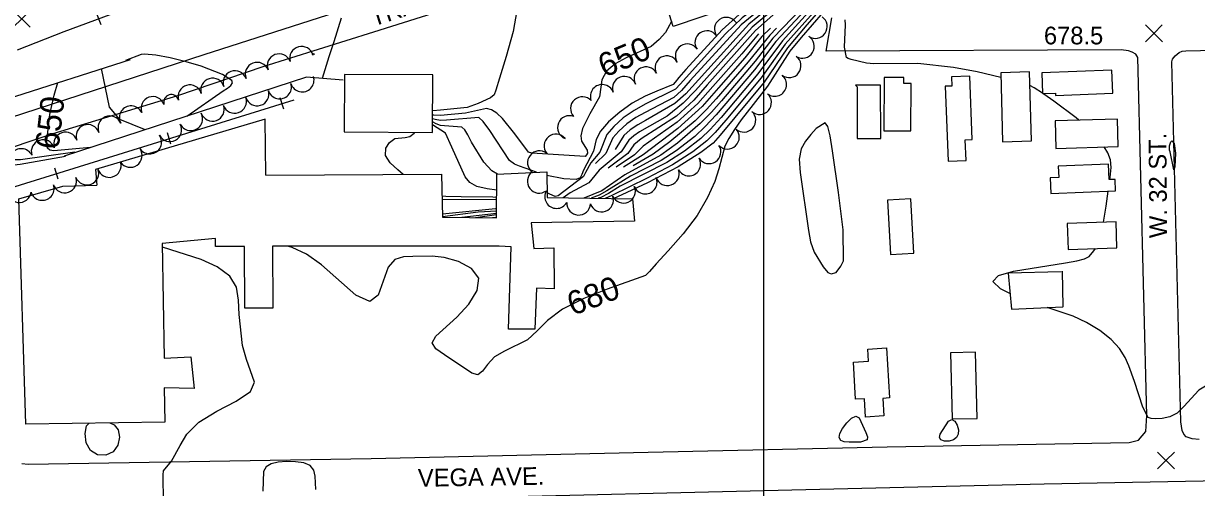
# Model space of a CAD drawing. Extents: x 79600 to 91800, y 75600 to 84400.
# Drawn here: x 82374 to 83366, y 80319 to 80712 of the extents above; entities that cross this region are included whole.
import ezdxf

# ---------------------------------------------------------------- set-up
doc = ezdxf.new("R2010")
doc.units = 0
for name, color, linetype in [('084-085$0$BLDG', 7, 'Continuous'), ('084-085$0$GRID', 7, 'Continuous'), ('084-085$0$INDEX', 7, 'Continuous'), ('084-085$0$INDXLBL', 7, 'Continuous'), ('084-085$0$INTER', 7, 'Continuous'), ('084-085$0$ROAD', 7, 'Continuous'), ('084-085$0$ROAD-NAME', 7, 'Continuous'), ('084-085$0$RR', 7, 'Continuous'), ('084-085$0$SPOTMARK', 7, 'Continuous'), ('084-085$0$SPOTS', 7, 'Continuous'), ('084-085$0$TREES', 7, 'Continuous'), ('084-085$0$WALL', 7, 'Continuous')]:
    doc.layers.add(name, color=color, linetype=linetype)

# ---------------------------------------------------------------- blocks, each defined once
blk = doc.blocks.new('084-085$0$RRTICK100')
blk.add_line((0, -5), (0, 5))
blk = doc.blocks.new('084-085$0$SPOTX')
at = {"layer": '084-085$0$SPOTMARK'}
for p, q in [((-0.37, 0.358), (0.351, -0.358)), ((-0.012, 0), (-0.37, -0.358)), ((-0.012, 0), (0.347, 0.358))]:
    blk.add_line(p, q, dxfattribs=at)

msp = doc.modelspace()

# ---------------------------------------------------------------- linework, layer by layer
at = {"layer": '084-085$0$BLDG'}
for points in [[(82906.42, 80763.3), (83028.69, 80801.38), (83046.42, 80750.97), (82923.55, 80709.14)], [(82720.12, 80668.13), (82645.42, 80668.59), (82645.12, 80619.85), (82719.83, 80619.4)], [(83124.55, 80620.71), (83124.85, 80660.85), (83118.71, 80660.89), (83118.75, 80665.79), (83102.16, 80665.92), (83101.82, 80620.88)], [(83171.41, 80595.57), (83170.77, 80613.15), (83176.6, 80613.36), (83174.66, 80666.97), (83159.02, 80666.4), (83159.3, 80658.71), (83153.82, 80658.51), (83156.12, 80595.02)], [(83226.72, 80612.2), (83225.11, 80670.65), (83200.7, 80669.97), (83202.32, 80611.53)], [(83236.23, 80652.26), (83247.09, 80652.67), (83247.17, 80650.72), (83295.59, 80652.56), (83294.85, 80672.16), (83235.56, 80669.9)], [(83077.67, 80659.39), (83079.19, 80657.89), (83079.32, 80614.23), (83099.22, 80614.29), (83099.09, 80659.45)], [(83247.49, 80605.94), (83300.25, 80607.51), (83299.55, 80630.66), (83246.79, 80629.09)], [(83249.84, 80581.28), (83242.56, 80580.99), (83243.09, 80567.83), (83297.89, 80570.01), (83297.5, 80579.66), (83292.6, 80579.47), (83292.08, 80592.54), (83249.46, 80590.84)], [(83104.94, 80562.06), (83107.57, 80515.95), (83127.17, 80517.07), (83124.54, 80563.18)], [(83257.88, 80520.18), (83299.14, 80521.68), (83298.34, 80543.75), (83257.07, 80542.24)], [(83077.89, 80393.46), (83076.05, 80424.86), (83088.89, 80425.61), (83088.29, 80435.97), (83103.99, 80436.89), (83106.46, 80394.52), (83100.99, 80394.2), (83101.86, 80379.28), (83086.24, 80378.36), (83085.33, 80393.9)], [(83158.35, 80432.85), (83159.64, 80376.8), (83180.79, 80377.29), (83179.5, 80433.34)]]:
    msp.add_lwpolyline(points, close=True, dxfattribs=at)
for points in [[(82578.8, 80583.29), (82578.19, 80630.7), (82434.44, 80587.96), (82435.62, 80574.78)], [(82578.8, 80583.29), (82727.35, 80583.99), (82728.2, 80547.61), (82774.07, 80546.97), (82774.15, 80584.13), (82816.43, 80586.11), (82816.72, 80564.34), (82889.18, 80563.24), (82890.7, 80544.29), (82803.33, 80542.96), (82805.49, 80521.2), (82822.43, 80521.78), (82822.81, 80486.95), (82807.72, 80487.48), (82806.39, 80452.8), (82784, 80452.81), (82786.35, 80522.64), (82776.09, 80523.04), (82584.39, 80523.07), (82584.72, 80470.68), (82560.93, 80470.68), (82560.6, 80522.92), (82536.19, 80522.77), (82536.15, 80529.61), (82491.09, 80525.28), (82492.63, 80428.12), (82515.33, 80429.35), (82518.14, 80402.63), (82492.64, 80403.09), (82493.13, 80374.17), (82375.6, 80372.49)], [(82375.6, 80372.49), (82369.73, 80563.07), (82406.82, 80573.88), (82435.62, 80574.78)], [(83251.99, 80501.32), (83206.91, 80500.11), (83209.74, 80469.65), (83253.42, 80471.79), (83253.57, 80471.95), (83252.92, 80501.8)]]:
    msp.add_lwpolyline(points, dxfattribs=at)
at = {"layer": '084-085$0$GRID'}
msp.add_line((83000, 84000), (83000, 80000), dxfattribs=at)
at = {"layer": '084-085$0$INDEX'}
msp.add_line((82774.11, 80562.36), (82727.85, 80562.57), dxfattribs=at)
for points in [[(83212.37, 80842.7), (83208.5, 80841.18), (83161.69, 80825.49), (83109.55, 80803.82), (83098.47, 80799.22), (83089.85, 80795.2), (83084.22, 80791.6), (83080.62, 80787.88), (83064, 80757.86), (83057.02, 80748.37), (83032.69, 80724.85), (83007.86, 80699.14), (82992.91, 80679.77), (82964.33, 80646.26), (82955.87, 80636.61), (82946.44, 80626.85), (82927.14, 80610.42), (82913.06, 80600.21), (82882.68, 80583.55), (82863.17, 80570.05), (82847.84, 80563.87)], [(83037.16, 80747.81), (82990.28, 80708.51), (82942.46, 80654.95), (82932.06, 80644.11), (82918.42, 80633.25), (82894.99, 80619.92), (82890.18, 80616.53), (82885.97, 80612.8), (82879.53, 80602.9), (82860.97, 80587.5), (82854.58, 80579.73), (82852.01, 80576.73), (82836.39, 80568.24), (82830.31, 80564.14)], [(83050.37, 80721.22), (83031.89, 80699.75), (83022.35, 80688.28), (83003.35, 80658.71), (82981, 80630.16), (82975.26, 80621.85), (82970.62, 80614.25), (82967.35, 80607.68), (82962.21, 80588.64), (82958.61, 80577.8), (82952.66, 80564.34), (82943.76, 80549.2), (82931.88, 80533.51), (82919.37, 80519.12), (82909.16, 80508.06), (82903.39, 80501.75), (82900.07, 80498.14), (82867.68, 80486.61), (82847.82, 80478.81), (82829.76, 80469.76), (82817.11, 80460.26), (82808.23, 80451.28), (82800.14, 80443.83), (82780.78, 80434.17), (82772.27, 80429.31), (82766.36, 80423.02), (82762.13, 80417.11), (82758.09, 80414.02), (82753.02, 80415.47), (82730.06, 80431.17), (82722.68, 80436.06), (82719.54, 80441.13), (82722.6, 80446.95), (82740.49, 80462.97), (82750.5, 80473.86), (82757.61, 80485.44), (82758.98, 80496.04), (82752.84, 80504.29), (82741.85, 80510.05), (82729.77, 80513.42), (82719.57, 80514.7), (82703.18, 80514.32), (82695.31, 80513.99), (82688, 80511.81), (82682.17, 80505.3), (82678.13, 80493.51), (82673.85, 80481.57), (82666.69, 80476.11), (82654.93, 80481.64), (82625.79, 80507.27), (82613.04, 80516.34), (82600.89, 80521.97), (82597.1, 80523.07)], [(82922.14, 80713.6), (82920.49, 80710.19), (82917.1, 80704.11), (82911.67, 80698.23), (82904.8, 80692.06), (82883.82, 80682.6), (82874.47, 80677.56), (82867, 80671.23), (82863.21, 80663.84), (82861.12, 80649.54), (82853.04, 80635.17), (82846.64, 80622.63), (82845.25, 80616.64), (82845.85, 80612.01), (82850.63, 80604.25), (82850.99, 80601.94), (82850.19, 80600.37), (82848.87, 80598.89), (82803.77, 80601.96), (82801.05, 80602.65), (82789.36, 80618.2), (82778.89, 80631.23), (82774.12, 80635.82), (82769.71, 80638.58), (82765.35, 80639.63), (82747.83, 80635.62), (82726.46, 80633.87), (82721.03, 80633.9), (82719.92, 80634.14)], [(83200.81, 80665.96), (83180.78, 80670.64), (83160.71, 80674.27), (83130.63, 80677.92), (83093.25, 80677.61), (83087.03, 80678.19), (83074.22, 80681.3), (83071.72, 80681.99), (83070.13, 80682.84), (83068.48, 80691.71), (83069.24, 80710.46), (83069.04, 80714.67)], [(82430.24, 80606.56), (82399.32, 80603.73), (82395.8, 80604.48), (82393.91, 80606.05), (82392.93, 80609.46), (82396, 80634.7), (82399.64, 80651), (82402.71, 80661.67)], [(83236.22, 80652.55), (83229.05, 80657.2), (83225.43, 80659.02)], [(83266.92, 80629.69), (83264.6, 80631.67), (83245.79, 80645.75), (83237.17, 80651.93), (83236.65, 80652.28)], [(83293.1, 80579.49), (83293.36, 80581.3), (83294.07, 80589.83), (83293.52, 80596.25), (83291.31, 80602.19), (83288.23, 80607.15)], [(83287.85, 80543.37), (83289.96, 80556.94), (83291.75, 80569.77)], [(82774.09, 80554.69), (82773.22, 80554.66), (82728.14, 80550.14)], [(83208.5, 80482.96), (83200.4, 80486.9), (83194.03, 80493.18), (83198.74, 80498.12), (83211.48, 80501.82), (83255.45, 80508.94), (83265.28, 80510.71), (83271.68, 80512.42), (83275.47, 80514.27), (83279.62, 80519.11), (83280.81, 80521.01)], [(83376.96, 80406.32), (83368.38, 80401.08), (83355.7, 80387.34), (83350.12, 80381.74), (83343.81, 80378.56), (83337.42, 80377.28), (83331.96, 80376.98), (83328.14, 80377.04), (83325.5, 80378.12), (83320.94, 80386.75), (83313.94, 80408.55), (83309.24, 80421.79), (83306, 80428.93), (83301.29, 80436.45), (83294.29, 80444.14), (83284.58, 80451.69), (83273.34, 80458.51), (83262.16, 80463.94), (83239.97, 80471.13)]]:
    msp.add_lwpolyline(points, dxfattribs=at)
for points in [[(83077.35, 80357.05), (83072.55, 80357.06), (83068.28, 80357.43), (83065.26, 80358.62), (83064.08, 80360.95), (83064.69, 80364.36), (83066.9, 80368.63), (83070.42, 80373.39), (83074.48, 80377.39), (83078.21, 80379.18), (83080.97, 80377.8), (83086.67, 80365.17), (83087.93, 80361.54), (83087.78, 80358.96), (83081.94, 80357.13)], [(83159.4, 80376.19), (83161.96, 80374.78), (83163.87, 80371.47), (83164.87, 80367.48), (83164.74, 80363.89), (83163.39, 80361.03), (83160.77, 80359.03), (83157.04, 80358.03), (83153.11, 80358.05), (83150.11, 80359.09), (83148.91, 80361.12), (83149.36, 80364.01), (83156.47, 80374.84)]]:
    msp.add_lwpolyline(points, close=True, dxfattribs=at)
at = {"layer": '084-085$0$INTER'}
for p, q in [((82774.08, 80550.83), (82744.55, 80547.38)), ((82774.08, 80549.69), (82756.27, 80547.22)), ((82774.08, 80547.49), (82770.66, 80547.02))]:
    msp.add_line(p, q, dxfattribs=at)
for points in [[(83213.15, 80838.57), (83209.57, 80837.19), (83159.31, 80820.66), (83136.97, 80811.81), (83113.01, 80801.94), (83101.49, 80797.29), (83092.31, 80793.24), (83086.53, 80789.9), (83083.07, 80786.55), (83068.25, 80759.87), (83063.31, 80752.17), (83035.15, 80722.98), (83010.34, 80696.41), (82992.41, 80672.32), (82959.93, 80634.33), (82950.64, 80624.4), (82941.75, 80616.09), (82926.06, 80603.95), (82913.3, 80595.53), (82887.33, 80582.28), (82867.41, 80569.98), (82860.87, 80566.17), (82854.05, 80563.78)], [(83213.93, 80834.45), (83210.64, 80833.19), (83190.94, 80825.67), (83167.85, 80819.03), (83147.44, 80812.51), (83116.47, 80800.07), (83094.77, 80791.29), (83088.84, 80788.21), (83085.53, 80785.22), (83072.59, 80762.18), (83068.42, 80754.69), (83055.14, 80738.7), (83037.61, 80721.1), (83016.03, 80697), (82995.15, 80668.91), (82963.98, 80632.05), (82954.85, 80621.94), (82946.92, 80614.2), (82933.04, 80603.44), (82918.1, 80593.81), (82878.73, 80573.93), (82868.82, 80567.57), (82862.35, 80564.41), (82860.06, 80563.69)], [(83214.71, 80830.33), (83211.71, 80829.2), (83189.98, 80820.9), (83154.54, 80810.99), (83119.93, 80798.2), (83097.22, 80789.33), (83091.15, 80786.52), (83087.98, 80783.89), (83074.74, 80760.19), (83070.63, 80753.11), (83018.14, 80694.09), (82997.88, 80665.51), (82968.04, 80629.77), (82959.06, 80619.49), (82952.09, 80612.31), (82940.01, 80602.94), (82922.9, 80592.09), (82901.51, 80580.71), (82871.46, 80566.07), (82865.93, 80563.6)], [(83215.49, 80826.22), (83212.78, 80825.2), (83189.03, 80816.14), (83152.15, 80806.16), (83134.44, 80800.49), (83110.55, 80791.49), (83099.68, 80787.37), (83093.46, 80784.82), (83090.44, 80782.56), (83080.43, 80764.7), (83074.72, 80754.27), (83036.63, 80710.42), (83020.24, 80691.19), (83000.62, 80662.11), (82963.26, 80617.03), (82957.27, 80610.42), (82946.99, 80602.43), (82927.7, 80590.38), (82901.88, 80576.65), (82880.14, 80566.7), (82873.16, 80563.49)], [(83043.73, 80750.05), (83022.84, 80732.36), (82993.05, 80705.84), (82952.22, 80659.63), (82941.02, 80646.76), (82926.17, 80633.28), (82896.52, 80613.85), (82890.24, 80608.9), (82885.21, 80601.69), (82869.48, 80590.04), (82868.48, 80589.11)], [(83029.26, 80745.12), (83017.92, 80736.11), (82987.52, 80711.18), (82934.11, 80652.23), (82924.84, 80643.84), (82899.96, 80629.55), (82893.47, 80625.98), (82887.19, 80621.57), (82881.69, 80616.7), (82874.37, 80604.98)], [(83002.79, 80736.11), (82999.18, 80733.5), (82979.23, 80719.19), (82965.07, 80706.34), (82934.18, 80672.7), (82928.35, 80665.83), (82925.08, 80661.98), (82923.34, 80659.99), (82909.52, 80654.43), (82899.74, 80650.11), (82888.89, 80644.18), (82878.21, 80636.68), (82868.86, 80628.4), (82861.99, 80620.34), (82858.3, 80613.37), (82856.1, 80603.58), (82847.61, 80587.42), (82846.11, 80583.77), (82844.68, 80580.85), (82841.37, 80579.64), (82830.84, 80580.19), (82816.47, 80582.83)], [(83012.56, 80739.44), (82981.99, 80716.52), (82967.8, 80702.94), (82929.42, 80660.22), (82925.52, 80656.02), (82899.82, 80643.26), (82890.42, 80638.12), (82881.2, 80631.64), (82873.14, 80624.5), (82867.21, 80617.55), (82861.28, 80602.59), (82853.91, 80593.71), (82849.35, 80585.5), (82847.59, 80582.01), (82826.1, 80565.63), (82823.58, 80565.1), (82816.67, 80568.23)], [(83021.62, 80742.52), (82990.46, 80718.23), (82981.02, 80710.6), (82937.9, 80663.35), (82930.65, 80654.96), (82924.18, 80649.12), (82899.89, 80636.41), (82891.94, 80632.05), (82884.19, 80626.6), (82877.41, 80620.6), (82872.43, 80614.76), (82866.46, 80601.61), (82857.77, 80593.12)], [(82642.34, 80716.19), (82636.14, 80696), (82632.03, 80683.53), (82626.33, 80665.09)], [(82791.28, 80722.75), (82788.03, 80704.98), (82782.16, 80683.7), (82776.51, 80665.45), (82773.27, 80655.16), (82772.1, 80651.26), (82768.78, 80648.59), (82758.3, 80643.9), (82749, 80640.48), (82726.41, 80638.13), (82720.16, 80637.57), (82719.94, 80637.56)], [(83005.95, 80707.61), (82998.57, 80700.51), (82984.21, 80682.52), (82961.78, 80657.15), (82947.93, 80641.3), (82927.5, 80622.72), (82898.16, 80600.39), (82881.57, 80590.13)], [(83011.07, 80707.57), (83005.37, 80701.87), (82986.94, 80679.12), (82959.9, 80647.96), (82951.82, 80638.89), (82942.23, 80629.31), (82920.77, 80611.45), (82906.68, 80601), (82889.73, 80591.12)], [(82995.57, 80702.89), (82981.48, 80685.93), (82957, 80658.39), (82944.47, 80644.03), (82926.84, 80628), (82898.05, 80607.78), (82890.89, 80600.48), (82875.36, 80590.12)], [(82511.83, 80633.11), (82542.54, 80654.56), (82546.23, 80656.98), (82549.06, 80659.27), (82550.4, 80661.35), (82549.88, 80663.41), (82542.06, 80668.55), (82524.01, 80675.45), (82511.24, 80679.23), (82497.75, 80682.61), (82485.58, 80684.95), (82476.07, 80685.72), (82473.16, 80685.43), (82459.92, 80680.3)], [(82475.93, 80621.94), (82455.23, 80630.22), (82446.49, 80640.79), (82439.67, 80673.51)], [(82417.06, 80602.63), (82371.12, 80596.08), (82366.6, 80596.32), (82361.79, 80597), (82358.97, 80598.03), (82357.6, 80600.19), (82355.02, 80627.98), (82354.96, 80634.81), (82354.32, 80646.48)], [(82774.12, 80570.52), (82766.11, 80571.63), (82757.4, 80573.69), (82751.44, 80576.9), (82747.46, 80581.71), (82736.28, 80606.98), (82730.74, 80618.7), (82719.87, 80625.78)], [(82774.84, 80584.16), (82769.97, 80586.99), (82763.23, 80594.19), (82752.9, 80611.16), (82749.73, 80617.38), (82747.24, 80621.53), (82744.61, 80624), (82729.9, 80625.06), (82726.51, 80625.35), (82722.77, 80626.58), (82719.88, 80628.27)], [(82807.68, 80585.7), (82793.33, 80590.8), (82789.24, 80592.47), (82785.09, 80595.73), (82768.32, 80621.09), (82762.63, 80628.76), (82758.92, 80632.01), (82731.49, 80629.66), (82726.51, 80629.61), (82721.9, 80630.24), (82719.9, 80631.06)], [(82695.08, 80583.84), (82690.43, 80587.65), (82683.93, 80593.76), (82680.08, 80599.94), (82680.25, 80605.95), (82683.4, 80611.02), (82687.88, 80614.25), (82696.58, 80615.14), (82700.62, 80615.96), (82704.4, 80618.92), (82704.8, 80619.49)], [(82409.24, 80598.96), (82370.7, 80592.12), (82348.53, 80589.82)], [(82774.11, 80564.41), (82770.72, 80564.49), (82744.14, 80564.97), (82730.99, 80565.08), (82727.79, 80565.43)], [(82774.09, 80552.85), (82758.38, 80551.96), (82728.2, 80547.89)], [(82492.18, 80311.43), (82491.82, 80324.44), (82491.77, 80329.32), (82492.18, 80332.89), (82498.99, 80341.08), (82506.12, 80354.23), (82511.87, 80364.02), (82521.92, 80374.13), (82537.25, 80383.39), (82553.65, 80391.87), (82565.6, 80399.93), (82569.17, 80408.02), (82562.21, 80427), (82558.84, 80439.06), (82556.12, 80465.26), (82555.69, 80477.38), (82553.77, 80488.24), (82548.17, 80497.71), (82537.56, 80505.65), (82523.95, 80511.89), (82491.14, 80522.31)], [(82453.62, 80367.61), (82454.72, 80361.39), (82453.42, 80354.54), (82449.58, 80348.92), (82443.38, 80346.08), (82436.34, 80346.42), (82430.3, 80350.04), (82426.75, 80356.62), (82425.74, 80364.31), (82427.02, 80370.82), (82429.2, 80373.26)], [(82446.74, 80373.51), (82450.35, 80371.75), (82453.62, 80367.61)], [(82620.91, 80317.05), (82620.84, 80322.57), (82620.52, 80328.22), (82619.3, 80333.38), (82616.26, 80337.36), (82610.84, 80339.66), (82603.81, 80340.58), (82596.25, 80340.63), (82589.18, 80340.16), (82583.24, 80338.85), (82579, 80336.27), (82576.8, 80332.14), (82576.24, 80315.71)]]:
    msp.add_lwpolyline(points, dxfattribs=at)
for points in [[(83039.94, 80617.58), (83035.42, 80611.99), (83031.84, 80605.39), (83030.18, 80596.76), (83030.98, 80585.47), (83037.94, 80536.46), (83039.72, 80526.68), (83042.94, 80518.03), (83050.4, 80505.58), (83054.3, 80500.85), (83057.34, 80499.57), (83061.45, 80500.72), (83065.4, 80506.18), (83067.7, 80510.74), (83067.48, 80536.9), (83063.44, 80568.58), (83058.24, 80603.93), (83056.29, 80616.6), (83054.49, 80624.34), (83052.14, 80627.47), (83044.55, 80622.76)], [(83343.72, 80604.37), (83343.55, 80607.95), (83344.62, 80611.36), (83345.59, 80612.22), (83347.62, 80610.16), (83348.69, 80601.89), (83348, 80590.32), (83347.27, 80587.65), (83344.07, 80602.89)]]:
    msp.add_lwpolyline(points, close=True, dxfattribs=at)
at = {"layer": '084-085$0$ROAD'}
for points in [[(82821.44, 80752.34), (82669.84, 80704.28), (82576.12, 80675.08), (82503.82, 80650.52), (82398.46, 80618.29), (82345.19, 80600.52)], [(82338.06, 80624.23), (82432.74, 80655.05), (82526.61, 80685.34), (82646.24, 80723.87)], [(82372.24, 80339.05), (82377.53, 80338.46), (82667.77, 80343.25), (82902.2, 80348.61), (83104.6, 80353.16), (83309.34, 80356.94), (83317.26, 80358.85), (83323.43, 80366.04), (83324.43, 80379.73), (83316.92, 80682.87), (83315.19, 80685.81), (83312.07, 80687.5), (83308.8, 80688.57), (83302.73, 80689.31), (83052.88, 80688.35), (83057.68, 80716.52)], [(83368.71, 80359.49), (83362.8, 80359.92), (83357.82, 80361.6), (83355.78, 80363.76), (83354.36, 80367.02), (83353.07, 80374.32), (83345.55, 80679.16), (83346, 80681.49), (83348.47, 80684.31), (83351.87, 80686.97), (83354.35, 80688.23), (83357.31, 80688.41), (83382.18, 80689.19)], [(84093.89, 80353.81), (84022.53, 80353.36), (84016.48, 80351.3), (84008.27, 80347.21), (84001.29, 80344.21), (83992.29, 80340.89), (83987.79, 80339.61), (83982.82, 80338.96), (83972.1, 80337.8), (83844.63, 80335.13), (83682.49, 80331), (83542.58, 80327.94), (83387.12, 80324.47), (83237.42, 80321.66), (83035.8, 80316.65), (82730.33, 80309.28), (82377.45, 80301.61), (82371.7, 80300.33), (82367.98, 80298.6), (82365.67, 80296.4), (82362.89, 80292.34), (82361.99, 80287.05), (82363.83, 80231.37)]]:
    msp.add_lwpolyline(points, dxfattribs=at)
at = {"layer": '084-085$0$RR'}
msp.add_line((82354.74, 80569.94), (82602.73, 80647.1), dxfattribs=at)
msp.add_lwpolyline([(82446.8, 80719.04), (82407.86, 80704.64), (82368.32, 80689)], dxfattribs=at)
at = {"layer": '084-085$0$TREES'}
for centre, radius, start, end in [((82968.42, 80706.81), 10, 34.33443, 214.33443), ((83043.87, 80709.05), 10, 235.54731, 55.54731), ((82951.93, 80695.5), 10, 34.50984, 214.50984), ((82935.32, 80684.35), 10, 33.26724, 213.26724), ((83032.95, 80692.3), 10, 238.25836, 58.25836), ((82589.94, 80675.95), 10, 21.06982, 201.06982), ((82608.91, 80682.22), 10, 15.47596, 195.47596), ((82619.3, 80685.09), 0.781, 15.47596, 195.47596), ((82918.12, 80674.2), 10, 27.80157, 207.80157), ((83021.69, 80675.8), 10, 233.13002, 53.13002), ((82571.28, 80668.76), 10, 21.06982, 201.06982), ((82900.41, 80664.91), 10, 27.53901, 207.53901), ((82533.63, 80655.33), 10, 16.47041, 196.47041), ((82552.58, 80661.67), 10, 20.50015, 200.50015), ((82609.52, 80663.71), 10, 197.0296, 17.0296), ((82882.13, 80656.9), 10, 19.82124, 199.82124), ((83009.46, 80659.98), 10, 231.42155, 51.42155), ((82514.45, 80649.66), 10, 16.47041, 196.47041), ((82571.29, 80651.96), 10, 197.24789, 17.24789), ((82590.4, 80657.85), 10, 197.0296, 17.0296), ((82863.38, 80649.93), 10, 20.94569, 200.94569), ((82483.08, 80639.78), 10, 19.80786, 199.80786), ((82498.67, 80645), 6.45, 16.47041, 196.47041), ((82552.31, 80645.67), 10, 199.40326, 19.40326), ((82846.65, 80639.62), 10, 42.33868, 222.33868), ((82996.62, 80644.65), 10, 228.66961, 48.66961), ((82464.76, 80631.85), 10, 26.99251, 206.99251), ((82515.19, 80630.97), 10, 207.76869, 27.76869), ((82533.46, 80638.99), 10, 199.63631, 19.63631), ((82983.34, 80629.69), 10, 228.14313, 48.14313), ((82428.06, 80616.07), 10, 19.32669, 199.32669), ((82446.67, 80623.35), 10, 23.36521, 203.36521), ((82497.5, 80621.64), 10, 207.87497, 27.87497), ((82835.6, 80623.58), 10, 68.49987, 248.49987), ((82409.14, 80609.58), 10, 18.54071, 198.54071), ((82480.45, 80611.25), 10, 214.80745, 34.80745), ((82824.19, 80607.96), 10, 39.23145, 219.23145), ((82969.45, 80615.32), 10, 223.80505, 43.80505), ((82371.7, 80595.67), 10, 25.98551, 205.98551), ((82390.17, 80603.23), 10, 18.50124, 198.50124), ((82464.01, 80599.86), 10, 214.66711, 34.66711), ((82953.85, 80602.96), 10, 212.9969, 32.9969), ((82810.23, 80593.79), 10, 51.65023, 231.65023), ((82936.72, 80592.64), 10, 209.13766, 29.13766), ((82427.27, 80584.94), 10, 200.90921, 20.90921), ((82446.2, 80591.34), 10, 196.42722, 16.42722), ((82810.09, 80577.99), 10, 127.28212, 307.28212), ((82918.56, 80584.45), 10, 199.41499, 19.41499), ((82389.46, 80571.91), 10, 198.36682, 18.36682), ((82408.44, 80578.22), 10, 198.41447, 18.41447), ((82899.87, 80577.35), 10, 202.16213, 22.16213), ((82370.06, 80570.11), 10, 172.23348, 352.23348), ((82824.82, 80565.06), 10, 150.16305, 330.16305), ((82862.88, 80562.16), 10, 199.48069, 19.48069), ((82881.46, 80569.54), 10, 203.82835, 23.82835), ((82843.47, 80559.46), 10, 176.40781, 356.40781)]:
    msp.add_arc(centre, radius, start, end, dxfattribs=at)
at = {"layer": '084-085$0$WALL'}
for points in [[(82333.13, 80640.85), (82360.03, 80647.99), (82464.02, 80681.31)], [(82644.08, 80663.78), (82613.12, 80666.07), (82407.93, 80599.3)]]:
    msp.add_lwpolyline(points, dxfattribs=at)

# ---------------------------------------------------------------- block references
at = {"layer": '084-085$0$RR'}
for p, rotation in [((82437.25, 80715.5), -159.7105169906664), ((82592.43, 80643.9), 17.282961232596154), ((82496.95, 80614.19), 17.28296123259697), ((82401.46, 80584.48), 17.28296123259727)]:
    msp.add_blockref('084-085$0$RRTICK100', p, dxfattribs=dict(at, rotation=rotation))
at = {"layer": '084-085$0$SPOTS', "xscale": 20, "yscale": 20}
for p in [(82372.29, 80715.59), (83330.54, 80703.25), (83340.81, 80341.6)]:
    msp.add_blockref('084-085$0$SPOTX', p, dxfattribs=at)

# ---------------------------------------------------------------- texts
at = {"layer": '084-085$0$INDXLBL'}
for s, rotation, p in [('650', 22.82548, (82865.29, 80665.63)), ('650', 83.28748, (82403.24, 80604.44)), ('680', 20.91691, (82838.5, 80463.98))]:
    msp.add_text(s, height=20, rotation=rotation, dxfattribs=at).set_placement(p)
at = {"layer": '084-085$0$ROAD-NAME'}
for s, rotation, p in [('TRAIN AVE.', 17.84327, (82669.88, 80709.08)), ('W. 32 ST.', 90.46611, (83341.62, 80530.01)), ('VEGA AVE.', 0.98336, (82707.58, 80319.27))]:
    msp.add_text(s, height=15, rotation=rotation, dxfattribs=at).set_placement(p)
at = {"layer": '084-085$0$SPOTS'}
msp.add_text('678.5', height=15, dxfattribs=at).set_placement((83237.29, 80693.99))

doc.saveas('drawing.dxf')
